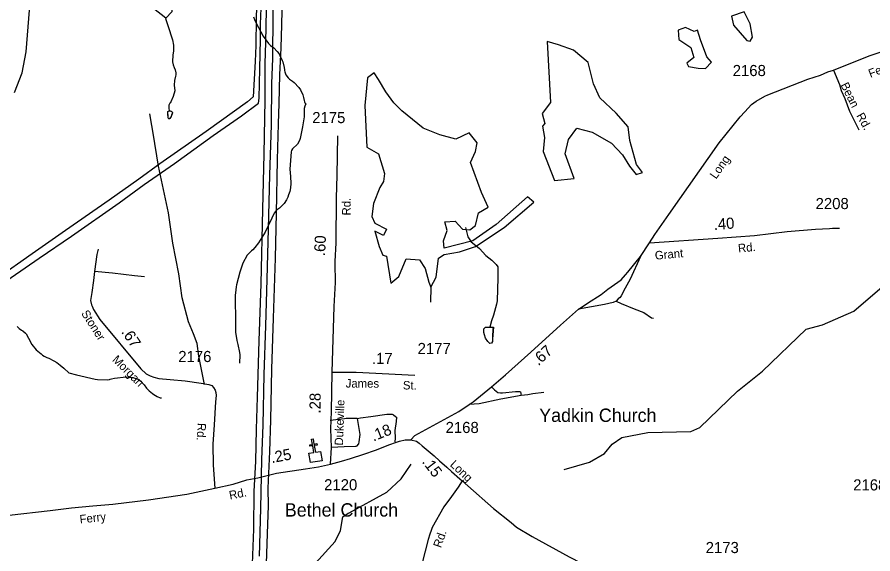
# Model space of a CAD drawing. Extents: x 1473865 to 1648260, y 639067 to 773536.
# Drawn here: x 1588081 to 1597680, y 709453 to 715478 of the extents above; entities that cross this region are included whole.
import ezdxf

# ---------------------------------------------------------------- set-up
doc = ezdxf.new("R2010")
doc.units = 0
for name, color, linetype in [('Exist Cultural Church CELL', 7, 'Continuous'), ('Exist Cultural Church Label', 7, 'Continuous'), ('Exist Cultural Church with Cemetery Label', 7, 'Continuous'), ('Exist Hydrographic Creek Single Shore', 7, 'Continuous'), ('Exist Hydrographic Lake Shore', 7, 'Continuous'), ('Exist Hydrographic Misc Water Feature', 7, 'Continuous'), ('Exist Road Non-System Type 51', 7, 'Continuous'), ('Exist Road Non-System Type 51 Label', 7, 'Continuous'), ('Exist Road Secondary Mileage Hundredths English Label', 7, 'Continuous'), ('Exist Road Secondary Type 51 Attributed', 7, 'Continuous'), ('Exist Road Secondary Type 51 Label', 7, 'Continuous'), ('Exist Road Secondary Type 51 Number Label', 7, 'Continuous'), ('Exist Utilities Electrical Transmission Line', 7, 'Continuous')]:
    doc.layers.add(name, color=color, linetype=linetype)

msp = doc.modelspace()

# ---------------------------------------------------------------- linework, layer by layer
at = {"layer": 'Exist Cultural Church CELL'}
msp.add_lwpolyline([(1591354.3, 710582.5), (1591410.4, 710592.2), (1591397.5, 710667.2), (1591366, 710661.8), (1591363.3, 710677.6), (1591394.8, 710683), (1591384.7, 710742.3), (1591400.5, 710745), (1591410.6, 710685.7), (1591442.2, 710691.1), (1591444.9, 710675.4), (1591413.3, 710670), (1591426.2, 710594.9), (1591483, 710604.5), (1591501, 710499.6), (1591372.3, 710477.6)], close=True, dxfattribs=at)
at = {"layer": 'Exist Hydrographic Creek Single Shore'}
msp.add_lwpolyline([(1594216.3, 710401.8), (1594501.3, 710481.4), (1594669.2, 710579.7), (1594754.2, 710686.4), (1594863.2, 710759.6), (1595156.2, 710816.1), (1595639.2, 710826), (1595740.2, 710873.2), (1596162.3, 711278.3), (1596440.3, 711505.7), (1596930.3, 711975), (1597114.3, 712023.8), (1597466.4, 712177.5), (1597913.3, 712562.4)], dxfattribs=at)
at = {"layer": 'Exist Hydrographic Lake Shore'}
for points in [[(1588848.3, 715988.8), (1589271.2, 715888.3), (1589455.3, 715910.9), (1589933.3, 716131), (1590043.3, 716253.4), (1590354.3, 716391.6), (1590395.3, 716364.5), (1590390.3, 716006.8), (1590545.3, 715764.1), (1590543.3, 715629.6), (1590418.3, 715615.7), (1590302.3, 715667.2), (1590096.3, 715845.4), (1589988.3, 715844.3), (1589903.3, 715796.7), (1589826.3, 715657.2), (1589816.3, 715539.2), (1589749.3, 715465.1), (1589609.3, 715576.3), (1589368.3, 715630.3), (1589175.3, 715591.6), (1589052.2, 715676.1), (1588855.3, 715919.7), (1588848.3, 715988.8)], [(1592192.2, 713025.8), (1592094, 713075), (1592143.1, 712902.9), (1592184, 712804.6), (1592225, 712796.4), (1592274.1, 712493.2), (1592364.1, 712567), (1592446, 712763.6), (1592593.3, 712755.4), (1592658.8, 712657.1), (1592699.8, 712501.4), (1592722, 712448), (1592781.6, 712558.8), (1592806.2, 712771.8), (1592871.7, 712812.8), (1593043.6, 712845.5), (1593223.7, 712902.9), (1593543, 713115.9), (1593878.6, 713402.7), (1593804.9, 713460.1), (1593452.9, 713148.7), (1593190.9, 712968.4), (1592871.7, 712886.5), (1592863.5, 712968.4), (1592904.4, 713083.2), (1592879.9, 713181.5), (1592994.5, 713189.7), (1593076.3, 713099.5), (1593158.2, 713091.3), (1593223.7, 713140.5), (1593256.4, 713279.8), (1593362.9, 713345.4), (1593289.2, 713509.2), (1593166.4, 713845.2), (1593223.7, 713968.1), (1593240.1, 714066.4), (1593150, 714181.1), (1593002.7, 714107.4), (1592822.6, 714156.5), (1592634.3, 714230.3), (1592396.9, 714426.9), (1592306.8, 714517), (1592216.8, 714640), (1592134.9, 714779.2), (1592085.8, 714853), (1592012.1, 714795.6), (1591979.4, 714484.3), (1592003.9, 714017.2), (1592134.9, 713943.5), (1592200.4, 713722.3), (1592192.2, 713632.1), (1592151.3, 713566.6), (1592077.6, 713386.3), (1592061.2, 713238.8), (1592094, 713165.1), (1592225, 713099.5), (1592192.2, 713025.8)]]:
    msp.add_lwpolyline(points, dxfattribs=at)
at = {"layer": 'Exist Hydrographic Misc Water Feature'}
for p, q in [((1593226.6, 712916.6), (1593267.3, 712880.2)), ((1592722, 712448), (1592719.2, 712278.6))]:
    msp.add_line(p, q, dxfattribs=at)
for points in [[(1588053.2, 714632.8), (1588139.3, 714854.3), (1588184.3, 715089.7), (1588235.3, 715745.1), (1588304.3, 715904.6), (1588397.3, 715978.2), (1588531.3, 716024.7), (1588848.3, 715988.8)], [(1596236.7, 715538.1), (1596092.5, 715488.4), (1596117.4, 715388.8), (1596266.6, 715214.6), (1596301.4, 715209.6), (1596331.2, 715254.4), (1596301.4, 715403.7), (1596236.7, 715538.1)], [(1589751.9, 715468), (1589745.5, 715460.7), (1589772.1, 715385.8), (1589824.5, 715222.3), (1589835.8, 715162.2), (1589833.8, 715094.1), (1589826.8, 715054.8), (1589825.2, 714975.2), (1589830.5, 714943.2), (1589841.8, 714910.9), (1589853.2, 714886), (1589860.5, 714853.9), (1589860.1, 714829.3), (1589857.6, 714813.8), (1589844.6, 714765.6), (1589841.5, 714715.6), (1589849.2, 714650.6), (1589830.7, 714587), (1589805.5, 714526.8), (1589801.2, 714517.8), (1589793, 714510.6), (1589789, 714503.3), (1589784.6, 714488.6), (1589782.3, 714478.8), (1589781.9, 714455.8), (1589786.8, 714426.2)], [(1590732.6, 715482.9), (1590742, 715450.7), (1590763.1, 715410.1), (1590840, 715264.9), (1590900.1, 715183.3), (1590923.7, 715159), (1590959.2, 715133.6), (1590998.4, 715091.9), (1591019.8, 715065.2), (1591029.3, 715048.6), (1591054.2, 714991.4), (1591059.8, 714975.7), (1591076.3, 714911.4), (1591080, 714887.5), (1591079.6, 714879.3), (1591083.4, 714862.8), (1591096.6, 714829.7), (1591121.8, 714797.2), (1591137.5, 714783), (1591171.2, 714760.9), (1591186.8, 714745), (1591239.6, 714689.8), (1591259, 714663.2), (1591286, 714606.8), (1591289.6, 714590.3), (1591293.2, 714574.6), (1591300.5, 714542.5), (1591306.1, 714526), (1591309.9, 714517.7), (1591320.4, 714505.2)], [(1595676.3, 715317.8), (1595576.8, 715362.6), (1595497.3, 715332.8), (1595502.2, 715228.2), (1595636.5, 715138.6), (1595671.3, 715024.1), (1595591.8, 714959.4), (1595611.7, 714924.6), (1595721.1, 714904.7), (1595800.6, 714899.7), (1595870.3, 714974.3), (1595815.6, 715034.1), (1595745.9, 715223.2), (1595711.1, 715332.8), (1595676.3, 715317.8)], [(1594025.1, 715203.3), (1594064.9, 714521.3), (1593970.4, 714396.9), (1594000.3, 714282.4), (1593975.4, 714252.5), (1593995.3, 714128.1), (1593980.4, 713968.8), (1594109.7, 713645.2), (1594328.5, 713665.1), (1594229, 713943.9), (1594263.8, 714103.2), (1594358.3, 714232.6), (1594532.4, 714187.8), (1594746.3, 714063.4), (1594870.6, 713933.9), (1594950.2, 713804.5), (1595024.8, 713709.9), (1595094.4, 713734.8), (1595029.8, 713824.4), (1594955.2, 714093.2), (1594935.3, 714247.6), (1594801, 714401.9), (1594617, 714571.1), (1594547.3, 714730.4), (1594487.7, 714969.4), (1594323.5, 715108.8), (1594154.4, 715168.5), (1594025.1, 715203.3)], [(1591320.4, 714505.2), (1591307.2, 714478.4), (1591302.6, 714453.8), (1591301.5, 714405.5), (1591300.4, 714357.8), (1591283.2, 714247.4), (1591255.1, 714114.2), (1591246.6, 714091.4), (1591225.8, 714053.3), (1591170.5, 714001), (1591160.3, 713980.7), (1591155.9, 713965.3), (1591141.7, 713771), (1591148.3, 713689.7), (1591150.2, 713612.5), (1591147.1, 713560.8), (1591138.2, 713520.8), (1591125.4, 713481.7), (1591116.9, 713457.2), (1591102.1, 713425.6), (1591075.3, 713387.5), (1591046.6, 713357.7), (1591024.1, 713335.2), (1590991.4, 713310.4), (1590965, 713279), (1590936.5, 713220.5), (1590898.6, 713135.9), (1590863, 713063.6), (1590789.6, 712946.1), (1590748.4, 712891.1), (1590725.9, 712867.8), (1590709.6, 712854.1), (1590668.6, 712814.8), (1590662.4, 712805), (1590614.4, 712715.7), (1590580.2, 712613.9), (1590543.1, 712473.5), (1590538.8, 712450.6), (1590534, 712418.7), (1590528.6, 712354.8), (1590527.4, 712297.4), (1590530.2, 712097.1), (1590529.6, 711941.1), (1590545.6, 711848.9), (1590549.2, 711834.1), (1590556.6, 711801.9), (1590574.7, 711712.1), (1590578, 711688.3), (1590575.9, 711592.3)], [(1589786.8, 714426.2), (1589798.7, 714425.1), (1589809.1, 714420.8), (1589818.9, 714414.1), (1589824.7, 714402.5), (1589812.1, 714378.1), (1589807.7, 714362.6), (1589795.4, 714339.1), (1589783.1, 714332.8), (1589775.6, 714346.9), (1589776.2, 714378.9), (1589772.5, 714395.3), (1589772.9, 714418.3), (1589786.8, 714426.2)], [(1589786.8, 714426.2), (1589798.7, 714425.1), (1589809.1, 714420.8), (1589818.9, 714414.1), (1589824.7, 714402.5), (1589807.7, 714362.6), (1589795.4, 714339.1), (1589783.1, 714332.8), (1589775.6, 714346.9), (1589772.5, 714395.3), (1589772.9, 714418.3), (1589786.8, 714426.2)], [(1593109.8, 713115.6), (1593136.4, 713010.4), (1593175.4, 712957.7), (1593226.6, 712916.6)], [(1593267.3, 712880.2), (1593338.8, 712802.8), (1593403.9, 712751.6), (1593419.5, 712735.3)], [(1593419.5, 712735.3), (1593455.6, 712700.9), (1593473.7, 712675.5), (1593473.8, 712617.9), (1593472.7, 712552.6), (1593466.1, 712292.7), (1593457.9, 712254.8), (1593424.3, 712133.5), (1593403.6, 712070.8), (1593381.9, 711998)], [(1588079.8, 712004.7), (1588105.2, 711982), (1588128.8, 711963.4), (1588144.7, 711955.8), (1588176.2, 711930.5), (1588182, 711923), (1588207.6, 711873.2), (1588248, 711804.3), (1588296, 711742.6), (1588349.1, 711698.9), (1588359.1, 711691.3), (1588367, 711685.4), (1588382.7, 711674.4), (1588414.3, 711658.2), (1588438.2, 711648.6), (1588493.6, 711621.3), (1588525.3, 711602.5), (1588564.6, 711573.1), (1588603.9, 711537), (1588662.9, 711485.7), (1588746.1, 711464.3), (1588957.4, 711413.3), (1588981.3, 711409.5), (1589093.3, 711407.3), (1589117.4, 711410.1), (1589125.5, 711414), (1589141.4, 711417.8), (1589171.6, 711424.6), (1589305.5, 711441.5), (1589378, 711434.4), (1589437.6, 711415.1), (1589453.4, 711404.9), (1589469.1, 711390.6), (1589506.3, 711349.7), (1589531.5, 711314.7), (1589562.8, 711282.1), (1589598.1, 711253.4), (1589613.9, 711243.3), (1589653.5, 711221.2), (1589685.1, 711206.5), (1589701.1, 711205.4)], [(1593381.9, 711998), (1593424.4, 711998.2), (1593417.4, 711974.5), (1593415.3, 711948.7), (1593412.5, 711915.7), (1593414.7, 711891.4), (1593413.6, 711865), (1593411.6, 711839.1), (1593401.1, 711820.4), (1593384, 711816.7), (1593361.4, 711837.4), (1593336.5, 711876.1), (1593322.4, 711911), (1593315.3, 711937), (1593314.4, 711961.2), (1593317.3, 711980.2), (1593333.6, 711997.9), (1593381.9, 711998)], [(1593381.9, 711998), (1593424.4, 711998.2), (1593413.6, 711865), (1593411.6, 711839.1), (1593401.1, 711820.4), (1593384, 711816.7), (1593361.4, 711837.4), (1593336.5, 711876.1), (1593322.4, 711911), (1593315.3, 711937), (1593314.4, 711961.2), (1593317.3, 711980.2), (1593333.6, 711997.9), (1593381.9, 711998)], [(1591805.4, 709915.2), (1592229.2, 710146.6), (1592389.3, 710294.3), (1592500.2, 710459.5)], [(1591427.3, 709348.7), (1591648.2, 709593.8), (1591708.2, 709717.3), (1591735.3, 709867.8), (1591794.2, 709909.2), (1591805.4, 709915.2)]]:
    msp.add_lwpolyline(points, dxfattribs=at)
at = {"layer": 'Exist Road Non-System Type 51'}
msp.add_line((1589592.6, 714262.1), (1589570.8, 714393.2), dxfattribs=at)
for points in [[(1597236.1, 714882.9), (1597303.5, 714723.1), (1597324.5, 714653.9), (1597365.7, 714565.4), (1597418.3, 714423.4), (1597523.2, 714212.5)], [(1590183.9, 711353.5), (1590120.8, 711673.8), (1590101.1, 711813.7), (1590059.9, 711921.9), (1590003.3, 712058.5), (1589933.1, 712327.1), (1589893.7, 712596.8), (1589826, 712939.3), (1589778.3, 713280.6), (1589668.6, 713806.7), (1589606.7, 714174.8), (1589592.6, 714262.1)], [(1597268.7, 713108), (1597303.9, 713108)], [(1595073.6, 712791.7), (1594956.3, 712536), (1594899.5, 712434.3), (1594856.9, 712348.7), (1594842.7, 712326.8), (1594836, 712327.9), (1594824.2, 712316.1), (1594798.5, 712289.3)], [(1589511.6, 712564.8), (1589398.4, 712572.6), (1589150.5, 712602.8), (1588949, 712624.7)], [(1594798.5, 712289.3), (1594768.4, 712275.5), (1594668.7, 712251.5), (1594378.3, 712198.7)], [(1594798.5, 712289.3), (1594856.5, 712263.3), (1595000.3, 712204.5), (1595111.7, 712163.4), (1595195.3, 712104.3), (1595219.2, 712100)], [(1593403.6, 711327.2), (1593437.3, 711293.1), (1593473.1, 711264.8), (1593501.1, 711260.6), (1593525.1, 711260.5), (1593671.1, 711277.4), (1593715.3, 711275.1), (1593727.2, 711271), (1593734.8, 711232.8)], [(1593987.1, 711263.2), (1593867, 711250), (1593811, 711240.3), (1593734.8, 711232.8)], [(1593734.8, 711232.8), (1593506.6, 711188.6), (1593264, 711136.3), (1593151.9, 711132.1)], [(1591894.7, 710974.1), (1591886.3, 710973.9), (1591773.2, 710971.3), (1591755, 710968), (1591591.4, 710951)], [(1591894.7, 710974.1), (1591923.5, 710794.1), (1591914.8, 710710.2), (1591908.7, 710688.1), (1591886.6, 710662.3), (1591881.6, 710659.7), (1591875.9, 710658.4), (1591750.4, 710653.4), (1591605.7, 710647.6)], [(1591894.7, 710974.1), (1591932.7, 710982), (1592046.8, 710995.1), (1592227, 711021.8), (1592261.1, 711023.5), (1592287.1, 711021.4), (1592301.1, 711015.3), (1592327, 710997), (1592335, 710987), (1592332.6, 710939.1), (1592317.8, 710839.1), (1592321.8, 710751), (1592316.2, 710712.3)]]:
    msp.add_lwpolyline(points, dxfattribs=at)
at = {"layer": 'Exist Road Secondary Type 51 Attributed'}
for points in [[(1595173.4, 712944.4), (1595235, 713038.4), (1595392.5, 713261.3), (1595957.1, 714067.4), (1596190.4, 714358.3), (1596242.9, 714413.9), (1596318.4, 714497.8), (1596370.8, 714535.2), (1596468.5, 714591.1), (1596502.6, 714606.8), (1596949.1, 714780.5), (1597091.4, 714825.5), (1597176.2, 714862.9), (1597236.1, 714882.9), (1597637.9, 715042.7), (1597874.9, 715122.7)], [(1591615.2, 711491.8), (1591639, 712231.4), (1591650.8, 712499.2), (1591648.2, 712715.2), (1591649.2, 712735.7), (1591659.6, 712943.3), (1591662.8, 713451.3), (1591670.5, 713701.2), (1591678.2, 714144.1)], [(1595173.4, 712944.4), (1595939, 712995.8), (1596353.5, 713026.9), (1596720, 713072.8), (1597036.9, 713099.2), (1597192.4, 713105.1), (1597227.8, 713108.8), (1597268.7, 713108)], [(1592495.5, 710734.2), (1592541.4, 710783.9), (1593034.5, 711049.9), (1593151.9, 711132.1), (1593197.4, 711159.5), (1593403.6, 711327.2), (1593560.4, 711462.1), (1593844.2, 711716.1), (1594176.5, 712019.5), (1594378.3, 712198.7), (1594409.2, 712217.3), (1594478, 712269.1), (1594633.5, 712366), (1594706.5, 712423.4), (1594855.3, 712528.2), (1594904.2, 712585.3), (1594930.4, 712617), (1595073.6, 712791.7), (1595173.4, 712944.4)], [(1588989.3, 712872.3), (1588976.1, 712813.3), (1588949, 712624.7)], [(1588949, 712624.7), (1588937.1, 712521.6), (1588918.1, 712389.1), (1588903.9, 712298.6), (1588915.1, 712248.7), (1588923.2, 712232.5), (1588939.5, 712195.8), (1589010.7, 712086), (1589468.5, 711531.6), (1589530, 711473.1), (1589574.8, 711452.8), (1589613.4, 711436.5), (1589672.4, 711422.2), (1589798.5, 711411.1), (1589964.9, 711394.3), (1590143.9, 711368.8), (1590230.4, 711355.6), (1590264.9, 711344.4), (1590283.3, 711320), (1590302.1, 711292), (1590310.2, 711263.6), (1590313.3, 711230), (1590305.1, 711159.8), (1590290.4, 710900.9), (1590276.1, 710686.3), (1590279.2, 710448.2), (1590299, 710190.4)], [(1591595.8, 710459), (1591605.7, 710647.6), (1591600.3, 710858.7), (1591605.6, 711052.8), (1591615.2, 711491.8)], [(1591615.2, 711491.8), (1591885.3, 711493.3), (1592540.2, 711461)], [(1591595.8, 710459), (1591720, 710493.9), (1591821.8, 710525.7), (1591968.9, 710572.8), (1592101.2, 710618), (1592261.4, 710679.9), (1592323.7, 710703), (1592370.7, 710718.3), (1592434, 710732.9), (1592495.5, 710734.2)], [(1592495.5, 710734.2), (1592561.1, 710717.1), (1592592.4, 710697.5), (1592623.7, 710666.2), (1592715, 710593.2), (1592760.1, 710553.6), (1592819.3, 710497.9), (1592899.8, 710428), (1592954.4, 710378.6), (1593047.1, 710296.8), (1593073.4, 710273.3)], [(1590299, 710190.4), (1590503.5, 710235.2), (1590657.9, 710285.5), (1590781.4, 710308.6), (1590989.9, 710358.9), (1591314.2, 710409.1), (1591463.3, 710430.8), (1591595.8, 710459)], [(1593073.4, 710273.3), (1593027.3, 710201.3), (1592954.9, 710098.3), (1592867.8, 709981.1), (1592737.9, 709748.5), (1592723.5, 709716.6), (1592708.8, 709674.8), (1592691.8, 709613.2), (1592590.8, 709222.3)], [(1593073.4, 710273.3), (1593138.3, 710218.2), (1593422.9, 709964.2), (1593623.8, 709806.9), (1593682.4, 709752.1), (1593858.5, 709650.3), (1594273.2, 709419.3), (1594812.3, 709145.5), (1594985.2, 709052.9), (1595207.1, 708941.9), (1595258.7, 708911.3), (1595323, 708860.2), (1595366.6, 708817.5), (1595412.2, 708763.9)], [(1587993.6, 709889.1), (1588451.4, 709939.5), (1588691.7, 709971.3), (1588929.9, 709992.9), (1589156.2, 710010.8), (1589556.4, 710059.2), (1589984.2, 710124.8), (1590299, 710190.4)]]:
    msp.add_lwpolyline(points, dxfattribs=at)
at = {"layer": 'Exist Utilities Electrical Transmission Line'}
for points in [[(1590781.1, 716453.4), (1590778.1, 716243.3), (1590775.5, 716069.3), (1590773.8, 715805.2), (1590764.7, 715591.3), (1590762.8, 715467.3), (1590758.3, 715159.4), (1590749.7, 714981.5), (1590727.8, 714581.7), (1590666.9, 714528.5), (1590199.9, 714193.4), (1589682.4, 713831.1), (1589447.6, 713660.5), (1589114.1, 713425.4), (1588622.7, 713082.7), (1588248.9, 712820.1), (1587852.5, 712544)], [(1587853.1, 712448), (1588328.1, 712771.1), (1588691.9, 713019.7), (1589225.7, 713393.7), (1589506.8, 713599.7), (1589846.5, 713834.6), (1590279.3, 714148.2), (1590598.7, 714369.4), (1590788.9, 714512.7), (1590797.6, 714568.5), (1590804.5, 714898.5), (1590809.4, 715230.6), (1590811.8, 715398.6), (1590823.8, 715666.5), (1590827, 715890.6), (1590833.5, 716066.5), (1590840.5, 716402.3)], [(1590895.6, 716337.6), (1590893.5, 716063.5), (1590881.8, 715801.6), (1590876.3, 715561.6), (1590866.8, 715191.8), (1590859.3, 714957.8), (1590859.5, 714549.6), (1590848.5, 713939.8), (1590833.4, 713321.8), (1590813.3, 712483.8), (1590793.9, 711844), (1590774.8, 711212.1), (1590763.5, 710854.2), (1590754.2, 710492.2), (1590735.2, 710158.4), (1590731, 709730.3), (1590705, 709048.7)], [(1590798.7, 709427.4), (1590814.5, 709963.1), (1590826.4, 710511.1), (1590840.2, 710897), (1590852.5, 711465.1), (1590872.4, 712014.7), (1590886, 712536.7), (1590900.3, 713096.7), (1590915.2, 713706.7), (1590935.4, 714266.4), (1590938.2, 714734.5), (1590948.3, 715012.5), (1590949, 715079.1), (1590952.6, 715442.6), (1590958.4, 715710.4), (1590965.8, 715938.4), (1590968.6, 716276.5)], [(1590872.3, 709118.1), (1590890.5, 709684), (1590899, 709994), (1590895.8, 710192), (1590915.9, 710603.8), (1590927, 710955.7), (1590937.4, 711527.8), (1590957.8, 712099.7), (1590977.6, 712771.4), (1590991, 713277.4), (1591001.7, 713877.4), (1591011.7, 714281.2), (1591020.9, 714509.2), (1591027.6, 714829.2), (1591044.2, 715135), (1591049.8, 715393), (1591058.6, 715717), (1591064.5, 715983), (1591059.1, 716157), (1590968.6, 716276.5)]]:
    msp.add_lwpolyline(points, dxfattribs=at)

# ---------------------------------------------------------------- texts
at = {"layer": 'Exist Cultural Church Label'}
msp.add_text('Bethel Church', height=150, dxfattribs=at).set_placement((1591083.7, 709872.1))
at = {"layer": 'Exist Cultural Church with Cemetery Label'}
msp.add_text('Yadkin Church', height=150, dxfattribs=at).set_placement((1593937, 710934.8))
at = {"layer": 'Exist Road Non-System Type 51 Label'}
for s, rotation, p in [('Bean', 296.34892, (1597314.9, 714716.7)), ('Rd.', 299.0672, (1597490.6, 714372.5))]:
    msp.add_text(s, height=95, rotation=rotation, dxfattribs=at).set_placement(p)
at = {"layer": 'Exist Road Secondary Mileage Hundredths English Label'}
for s, rotation, p in [('.40', 4.28297, (1595898.9, 713088.7)), ('.60', 87.13422, (1591534.7, 712793.3)), ('.67', 304.32429, (1589244.2, 711944.3)), ('.67', 42.40028, (1593927, 711559.4)), ('.17', 359.77453, (1592060.5, 711585.6)), ('.28', 89.43281, (1591484.3, 711028.3)), ('.18', 21.85549, (1592077.7, 710714.6)), ('.25', 10.79554, (1590937.8, 710471.7)), ('.15', 307.5245, (1592617.1, 710485.3))]:
    msp.add_text(s, height=125, rotation=rotation, dxfattribs=at).set_placement(p)
at = {"layer": 'Exist Road Secondary Type 51 Label'}
for s, rotation, p in [('Ferry', 21.06591, (1597651.7, 714795.8)), ('Long', 55.02631, (1595920.7, 713653.7)), ('Rd.', 89.63107, (1591820.6, 713251.8)), ('Rd.', 5.03217, (1596171.1, 712835.9)), ('Grant', 5.17511, (1595238.6, 712754.8)), ('Stoner', 302.63995, (1588795.8, 712152.7)), ('Morgan', 315.13249, (1589141.3, 711625.3)), ('James', 359.77454, (1591766.7, 711320.6)), ('St.', 359.77454, (1592407.9, 711299.1)), ('Dukeville', 88.13555, (1591736.3, 710668.6)), ('Rd.', 266.97391, (1590106, 710924.4)), ('Long', 317.06919, (1592928.9, 710446.4)), ('Rd.', 11.04972, (1590468.5, 710063.4)), ('Ferry', 6.3229, (1588787.4, 709794.3)), ('Rd.', 70.64957, (1592834.5, 709514.9))]:
    msp.add_text(s, height=95, rotation=rotation, dxfattribs=at).set_placement(p)
at = {"layer": 'Exist Road Secondary Type 51 Number Label'}
for s, p in [('2168', (1596107.3, 714816.2)), ('2175', (1591391, 714288.1)), ('2208', (1597037.3, 713323.1)), ('2177', (1592573.2, 711696.3)), ('2176', (1589888.7, 711606.4)), ('2168', (1592887.3, 710810)), ('2120', (1591524.4, 710167.1)), ('2168', (1597458.7, 710165.5)), ('2173', (1595804.3, 709462.6))]:
    msp.add_text(s, height=125, dxfattribs=at).set_placement(p)

doc.saveas('drawing.dxf')
